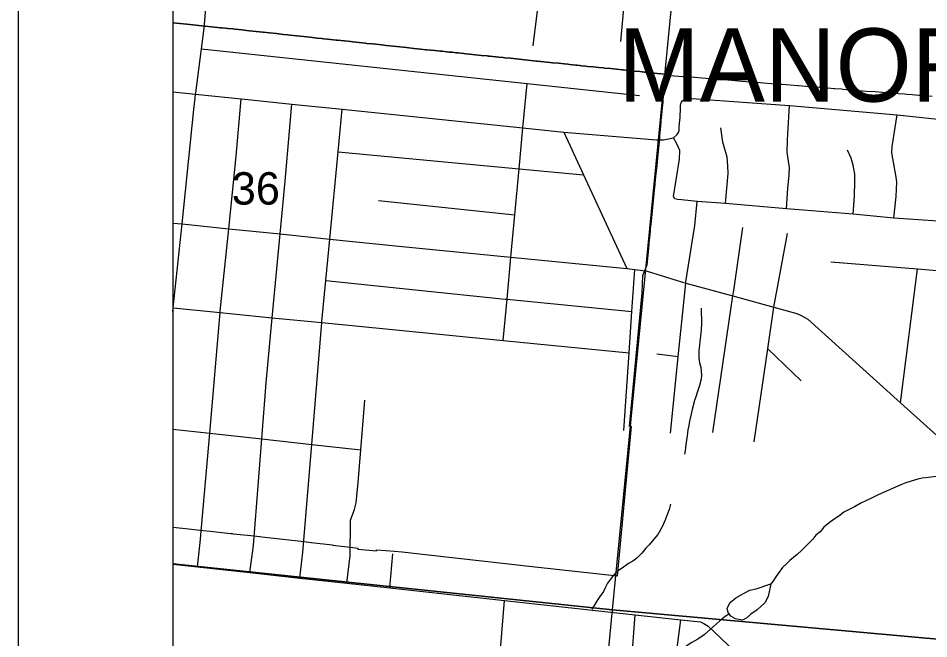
# Model space of a CAD drawing. Extents: x 0 to 34, y 0 to 22.
# Drawn here: x 2 to 2.589, y 19.568 to 19.97 of the extents above; entities that cross this region are included whole.
import ezdxf

# ---------------------------------------------------------------- set-up
doc = ezdxf.new("R2010")
doc.units = 0
for name, color, linetype in [('GM_X_City_Street', 7, 'Continuous'), ('GM_X_Corporation', 7, 'Continuous'), ('GM_X_Corporation_Text', 7, 'Continuous'), ('GM_X_County_Road', 7, 'Continuous'), ('GM_X_Minor_River', 7, 'Continuous'), ('GM_X_Section', 7, 'Continuous'), ('GM_X_Section_Text', 7, 'Continuous'), ('GM_X_State_Shield', 7, 'Continuous'), ('GM_X_Township_Road', 7, 'Continuous'), ('SH_Cut_Line', 7, 'Continuous'), ('SH_Data', 7, 'Continuous')]:
    doc.layers.add(name, color=color, linetype=linetype)

msp = doc.modelspace()

# ---------------------------------------------------------------- linework, layer by layer
at = {"layer": 'GM_X_City_Street'}
for p, q in [((2.35296, 19.89587), (2.41292, 19.89083)), ((2.23304, 19.85168), (2.32135, 19.84235)), ((2.57084, 19.72079), (2.58179, 19.80737)), ((2.48498, 19.75569), (2.50657, 19.73503)), ((2.42702, 19.75044), (2.41327, 19.75213)), ((2.11604, 19.61469), (2.11777, 19.63042)), ((2.14987, 19.61098), (2.15228, 19.62837)), ((2.18223, 19.60742), (2.18406, 19.62412)), ((2.21272, 19.60408), (2.21477, 19.62198)), ((2.24051, 19.60103), (2.2424, 19.62312))]:
    msp.add_line(p, q, dxfattribs=at)
for points in [[(2.12023, 19.96309), (2.12189, 19.98094), (2.13178, 20.08666), (2.13316, 20.10141), (2.13426, 20.12315), (2.13469, 20.13252), (2.13482, 20.13408), (2.13536, 20.1354), (2.1368, 20.13744), (2.14012, 20.14134), (2.15712, 20.16081), (2.15873, 20.16457), (2.17575, 20.19864), (2.17632, 20.19978), (2.19629, 20.24969), (2.2308, 20.33593)], [(2.1, 20.27308), (2.1, 19.96658), (2.10899, 19.96568), (2.1188, 19.9647), (2.12318, 19.96423), (2.13095, 19.96341), (2.13174, 19.96332), (2.1359, 19.96288), (2.13893, 19.96256), (2.14031, 19.96241), (2.14493, 19.96192), (2.14622, 19.96179), (2.14942, 19.96144), (2.1539, 19.96097), (2.15821, 19.96051), (2.15856, 19.96047), (2.16261, 19.96004), (2.16706, 19.95957), (2.17156, 19.95909), (2.17435, 19.9588), (2.17595, 19.95862), (2.18466, 19.95766), (2.1889, 19.95719), (2.19337, 19.95671), (2.19641, 19.95639), (2.19781, 19.95624), (2.20214, 19.95578), (2.20571, 19.9554), (2.20651, 19.95531), (2.21104, 19.95483), (2.21523, 19.95438), (2.21625, 19.95427), (2.22051, 19.95382), (2.22472, 19.95337), (2.22563, 19.95327), (2.22921, 19.95289), (2.23345, 19.95244), (2.23502, 19.95227), (2.23804, 19.95195), (2.24255, 19.95147), (2.247, 19.95099), (2.25132, 19.95053), (2.25589, 19.95005), (2.26023, 19.94958), (2.26399, 19.94918), (2.26427, 19.94915), (2.26952, 19.94861), (2.27329, 19.94823), (2.2742, 19.94815), (2.27706, 19.94786), (2.27888, 19.94766), (2.28076, 19.94749), (2.28363, 19.94717), (2.28444, 19.94707), (2.28453, 19.94706), (2.2883, 19.94669), (2.2896, 19.94655), (2.29207, 19.9463), (2.29584, 19.9459), (2.29955, 19.94552), (2.30331, 19.94513), (2.30428, 19.94502), (2.30519, 19.94493), (2.30708, 19.94473), (2.30903, 19.94453), (2.30925, 19.94451), (2.31091, 19.94436), (2.31371, 19.94408), (2.31468, 19.94399), (2.31845, 19.94359), (2.32215, 19.9432), (2.32403, 19.943), (2.32592, 19.9428), (2.32968, 19.94239), (2.33345, 19.94199), (2.33523, 19.9418), (2.33579, 19.94174), (2.33813, 19.9415), (2.3419, 19.94112), (2.34385, 19.94092), (2.34573, 19.94075), (2.3495, 19.94038), (2.34966, 19.94036), (2.35321, 19.93999), (2.35554, 19.93974), (2.35697, 19.9396), (2.36074, 19.93921), (2.36143, 19.93917), (2.36342, 19.9389), (2.36451, 19.93879), (2.36731, 19.9385), (2.36828, 19.9384), (2.37199, 19.93806), (2.37576, 19.93769), (2.37861, 19.9374), (2.37953, 19.9373), (2.38336, 19.9369), (2.38525, 19.93671), (2.38713, 19.93653), (2.3909, 19.93616), (2.391, 19.93615), (2.39142, 19.9361), (2.3946, 19.93575), (2.39573, 19.93563), (2.39766, 19.93543), (2.39837, 19.93536), (2.40214, 19.93499), (2.40513, 19.93467), (2.40546, 19.93465), (2.40591, 19.93462), (2.40969, 19.93425), (2.41339, 19.93385), (2.41884, 19.93325), (2.4188, 19.93276), (2.433, 19.93164), (2.43772, 19.9313), (2.44234, 19.93093), (2.4448, 19.93072), (2.44717, 19.93053), (2.44741, 19.93051), (2.45206, 19.93017), (2.45654, 19.92981), (2.4618, 19.92939), (2.46814, 19.92888), (2.47308, 19.92848), (2.47774, 19.92811), (2.48009, 19.92796), (2.48228, 19.92776), (2.48724, 19.92737), (2.49287, 19.92691), (2.49418, 19.92681), (2.49936, 19.92639), (2.50436, 19.92598), (2.50487, 19.92594), (2.51187, 19.92544), (2.51385, 19.9253), (2.51435, 19.92526), (2.51851, 19.92492), (2.51899, 19.92489), (2.52199, 19.92464), (2.52336, 19.92453), (2.52373, 19.9245), (2.52795, 19.92417), (2.52838, 19.92413), (2.5326, 19.92377), (2.5337, 19.92367), (2.53828, 19.92328), (2.54086, 19.92305), (2.54875, 19.92243), (2.55449, 19.92202), (2.55915, 19.92169), (2.56396, 19.92135), (2.56871, 19.92097), (2.56962, 19.9209), (2.57346, 19.92059), (2.57498, 19.92047), (2.57828, 19.92021), (2.58049, 19.92003), (2.58275, 19.91985), (2.58569, 19.91965), (2.58666, 19.91956), (2.5877, 19.91948), (2.59134, 19.91917)], [(2.33327, 19.9517), (2.33886, 19.99721)], [(2.33918, 19.99983), (2.38914, 19.99386), (2.39101, 19.99267), (2.39229, 19.99074), (2.39279, 19.98788), (2.38966, 19.95437)], [(2.11371, 19.91039), (2.11449, 19.91778), (2.11476, 19.92036), (2.11486, 19.92132), (2.11851, 19.94973), (2.12023, 19.96309)], [(2.11851, 19.94973), (2.3292, 19.92733), (2.40199, 19.91959)], [(2.31383, 19.76104), (2.3163, 19.78769), (2.31882, 19.81504), (2.32135, 19.84235), (2.3241, 19.8721), (2.32655, 19.89859), (2.3292, 19.92733)], [(2.11777, 19.63042), (2.12389, 19.70112), (2.13063, 19.7791), (2.13071, 19.78005), (2.13621, 19.83337), (2.14104, 19.88021), (2.1443, 19.91733)], [(2.15228, 19.62837), (2.15765, 19.69741), (2.16047, 19.73369), (2.1644, 19.77577), (2.16947, 19.82998), (2.17267, 19.86422), (2.17693, 19.91397)], [(2.1, 19.77934), (2.10029, 19.7821), (2.10598, 19.83645), (2.11371, 19.91039)], [(2.18406, 19.62412), (2.18988, 19.69387), (2.19645, 19.7726), (2.19651, 19.7733), (2.19903, 19.79985), (2.20159, 19.82671), (2.20696, 19.88308), (2.20958, 19.91062)], [(2.20696, 19.88308), (2.3241, 19.8721), (2.36577, 19.8682)], [(2.1, 19.83706), (2.10598, 19.83645), (2.13621, 19.83337), (2.16947, 19.82998), (2.20159, 19.82671), (2.2462, 19.82217), (2.31882, 19.81504), (2.39378, 19.80769)], [(2.42195, 19.70103), (2.42702, 19.75044), (2.43193, 19.79825), (2.432, 19.79901), (2.43783, 19.83542)], [(2.4495, 19.70163), (2.46244, 19.78991), (2.46293, 19.79331), (2.4689, 19.83405)], [(2.47612, 19.69561), (2.48498, 19.75569), (2.48895, 19.78266), (2.49767, 19.83025)], [(2.39186, 19.70274), (2.39527, 19.75304), (2.39708, 19.77978), (2.39892, 19.80698)], [(2.5257, 19.81205), (2.58179, 19.80737), (2.62233, 19.80399), (2.62308, 19.80352), (2.62381, 19.80262)], [(2.19903, 19.79985), (2.31511, 19.7878), (2.3163, 19.78769), (2.39708, 19.77978)], [(2.10029, 19.7821), (2.13063, 19.7791), (2.1644, 19.77577), (2.19645, 19.7726), (2.24219, 19.76808), (2.31383, 19.76104), (2.39527, 19.75304)], [(2.21477, 19.62198), (2.21506, 19.64341), (2.21506, 19.64475), (2.21522, 19.64538), (2.21752, 19.65166), (2.21874, 19.656), (2.21985, 19.66929), (2.22161, 19.69039), (2.22429, 19.72242)], [(2.1, 19.70374), (2.12389, 19.70112), (2.15765, 19.69741), (2.18988, 19.69387), (2.22161, 19.69039)], [(2.27473, 19.48), (2.29838, 19.48615), (2.29916, 19.48653), (2.30012, 19.48744), (2.30083, 19.48838), (2.3013, 19.4897), (2.30409, 19.5028), (2.30954, 19.52832), (2.30964, 19.52883), (2.31213, 19.56115), (2.31457, 19.59291)], [(2.45729, 19.48407), (2.44867, 19.49403), (2.44477, 19.49848), (2.43861, 19.50393), (2.40594, 19.53233), (2.40241, 19.5362), (2.40124, 19.53763), (2.39979, 19.53957), (2.39864, 19.54174), (2.39775, 19.54437), (2.39683, 19.55208), (2.39914, 19.58363)], [(2.47953, 19.4986), (2.47102, 19.51123), (2.46842, 19.51394), (2.43351, 19.54466), (2.43053, 19.54738), (2.42794, 19.55086), (2.42613, 19.55526), (2.42604, 19.56058), (2.42867, 19.58039)]]:
    msp.add_lwpolyline(points, dxfattribs=at)
msp.add_lwpolyline([(2.1, 19.96658), (2.1, 19.64025), (2.10624, 19.63959), (2.11956, 19.6382), (2.12426, 19.63771), (2.13763, 19.63626), (2.13836, 19.63618), (2.1391, 19.6361), (2.15286, 19.63461), (2.15756, 19.63406), (2.17127, 19.63258), (2.18507, 19.63109), (2.18962, 19.63038), (2.20337, 19.6289), (2.20334, 19.62862), (2.21496, 19.62732), (2.21979, 19.62666), (2.21973, 19.626), (2.23176, 19.6249), (2.23181, 19.62562), (2.24349, 19.6248), (2.24832, 19.62429), (2.26546, 19.62247), (2.29994, 19.61859), (2.33454, 19.6147), (2.38767, 19.60873), (2.39686, 19.70533), (2.39553, 19.70548), (2.40372, 19.79186), (2.40402, 19.80317), (2.40684, 19.80991), (2.40768, 19.81842), (2.40816, 19.82332), (2.40847, 19.82649), (2.40857, 19.82756), (2.40882, 19.82982), (2.40903, 19.83185), (2.40916, 19.8331), (2.40932, 19.83474), (2.40946, 19.83608), (2.40949, 19.83637), (2.40988, 19.84031), (2.41151, 19.8562), (2.41153, 19.85633), (2.41193, 19.86024), (2.41209, 19.8618), (2.41211, 19.86199), (2.41217, 19.86259), (2.41241, 19.86493), (2.41261, 19.86689), (2.41264, 19.86713), (2.41318, 19.87241), (2.41356, 19.87613), (2.41364, 19.87693), (2.41473, 19.88752), (2.41474, 19.88771), (2.41507, 19.89246), (2.41513, 19.8932), (2.41595, 19.90207), (2.41609, 19.90356), (2.41622, 19.90499), (2.41662, 19.90928), (2.41665, 19.90963), (2.41717, 19.9152), (2.41719, 19.91547), (2.41731, 19.91671), (2.41775, 19.92146), (2.41866, 19.93133), (2.4188, 19.93276), (2.41884, 19.93325), (2.41339, 19.93385), (2.40969, 19.93425), (2.40591, 19.93462), (2.40546, 19.93465), (2.40513, 19.93467), (2.40214, 19.93499), (2.39837, 19.93536), (2.39766, 19.93543), (2.3946, 19.93575), (2.39142, 19.9361), (2.391, 19.93615), (2.3909, 19.93616), (2.38713, 19.93653), (2.38525, 19.93671), (2.38336, 19.9369), (2.37953, 19.9373), (2.37861, 19.9374), (2.37576, 19.93769), (2.37199, 19.93806), (2.36828, 19.9384), (2.36731, 19.9385), (2.36451, 19.93879), (2.36342, 19.9389), (2.36143, 19.93917), (2.36074, 19.93921), (2.35697, 19.9396), (2.35554, 19.93974), (2.35321, 19.93999), (2.34966, 19.94036), (2.3495, 19.94038), (2.34573, 19.94075), (2.34385, 19.94092), (2.3419, 19.94112), (2.33813, 19.9415), (2.33579, 19.94174), (2.33523, 19.9418), (2.33345, 19.94199), (2.32968, 19.94239), (2.32592, 19.9428), (2.32403, 19.943), (2.32215, 19.9432), (2.31845, 19.94359), (2.31468, 19.94399), (2.31371, 19.94408), (2.31091, 19.94436), (2.30925, 19.94451), (2.30903, 19.94453), (2.30708, 19.94473), (2.30519, 19.94493), (2.30428, 19.94502), (2.30331, 19.94513), (2.29955, 19.94552), (2.29584, 19.9459), (2.29207, 19.9463), (2.2896, 19.94655), (2.2883, 19.94669), (2.28453, 19.94706), (2.28444, 19.94707), (2.28363, 19.94717), (2.28076, 19.94749), (2.27888, 19.94766), (2.27706, 19.94786), (2.2742, 19.94815), (2.27329, 19.94823), (2.26952, 19.94861), (2.26427, 19.94915), (2.26399, 19.94918), (2.26023, 19.94958), (2.25589, 19.95005), (2.25132, 19.95053), (2.247, 19.95099), (2.24255, 19.95147), (2.23804, 19.95195), (2.23502, 19.95227), (2.23345, 19.95244), (2.22921, 19.95289), (2.22563, 19.95327), (2.22472, 19.95337), (2.22051, 19.95382), (2.21625, 19.95427), (2.21523, 19.95438), (2.21104, 19.95483), (2.20651, 19.95531), (2.20571, 19.9554), (2.20214, 19.95578), (2.19781, 19.95624), (2.19641, 19.95639), (2.19337, 19.95671), (2.1889, 19.95719), (2.18466, 19.95766), (2.17595, 19.95862), (2.17435, 19.9588), (2.17156, 19.95909), (2.16706, 19.95957), (2.16261, 19.96004), (2.15856, 19.96047), (2.15821, 19.96051), (2.1539, 19.96097), (2.14942, 19.96144), (2.14622, 19.96179), (2.14493, 19.96192), (2.14031, 19.96241), (2.13893, 19.96256), (2.1359, 19.96288), (2.13174, 19.96332), (2.13095, 19.96341), (2.12318, 19.96423), (2.1188, 19.9647), (2.10899, 19.96568)], close=True, dxfattribs=at)
at = {"layer": 'GM_X_Corporation'}
msp.add_lwpolyline([(3.14042, 20.02292), (3.00624, 20.03956), (2.99895, 20.04051), (2.91774, 20.04882), (2.8394, 20.05622), (2.76246, 20.06345), (2.60767, 20.07635), (2.49398, 20.08589), (2.35745, 20.10011), (2.31914, 20.10381), (2.23003, 20.11359), (2.18047, 20.11893), (2.13415, 20.12341), (2.1, 20.12706), (2.1, 17.35231)], dxfattribs=at)
at = {"layer": 'GM_X_County_Road'}
msp.add_line((2.39378, 19.80769), (2.39892, 19.80698), dxfattribs=at)
for points in [[(2.1, 19.92188), (2.11476, 19.92036), (2.1443, 19.91733)], [(2.1443, 19.91733), (2.14672, 19.91708), (2.17693, 19.91397), (2.20958, 19.91062), (2.32655, 19.89859), (2.35296, 19.89587), (2.36577, 19.8682), (2.39378, 19.80769)], [(2.39892, 19.80698), (2.40583, 19.80604), (2.40684, 19.8059), (2.42627, 19.7998), (2.43193, 19.79825), (2.46244, 19.78991), (2.48895, 19.78266), (2.50369, 19.77863), (2.50689, 19.77705), (2.51083, 19.77487), (2.57084, 19.72079), (2.60915, 19.68625), (2.61225, 19.68303), (2.61622, 19.67889), (2.62246, 19.67022), (2.64562, 19.63803), (2.64783, 19.63475), (2.65019, 19.62901), (2.65275, 19.62076), (2.65788, 19.6042), (2.66185, 19.59137)], [(2.1, 19.61645), (2.11604, 19.61469), (2.14987, 19.61098), (2.18223, 19.60742), (2.21272, 19.60408), (2.24051, 19.60103), (2.31457, 19.59291), (2.39914, 19.58363), (2.42867, 19.58039), (2.44143, 19.57899), (2.44349, 19.578), (2.44631, 19.57623), (2.50863, 19.51724)]]:
    msp.add_lwpolyline(points, dxfattribs=at)
at = {"layer": 'GM_X_Minor_River'}
for points in [[(2.4419, 19.78201), (2.44197, 19.77896), (2.44201, 19.77516), (2.44207, 19.77193), (2.44193, 19.76814), (2.44164, 19.76568), (2.44132, 19.76227), (2.44077, 19.75811), (2.44044, 19.75452), (2.44034, 19.75205), (2.44044, 19.74958), (2.44089, 19.74652), (2.44154, 19.74383), (2.44181, 19.74097), (2.4421, 19.73868), (2.44181, 19.73603), (2.44088, 19.73189), (2.43981, 19.7287), (2.43832, 19.72458), (2.43746, 19.72215), (2.4361, 19.7165), (2.43518, 19.71255), (2.43428, 19.70879), (2.43379, 19.70615), (2.4333, 19.70332), (2.43277, 19.69935), (2.43227, 19.69652), (2.43197, 19.69368), (2.43144, 19.68972), (2.43116, 19.68745)], [(2.59381, 19.6731), (2.58885, 19.67254), (2.58484, 19.67195), (2.58196, 19.67131), (2.57773, 19.66997), (2.57427, 19.66897), (2.57099, 19.66777), (2.55629, 19.66116), (2.55299, 19.6594), (2.54893, 19.65748), (2.54525, 19.65573), (2.54098, 19.65344), (2.53807, 19.65204), (2.5342, 19.65011), (2.53164, 19.64794), (2.52793, 19.64543), (2.52461, 19.6431), (2.52127, 19.64039), (2.51887, 19.63725), (2.51613, 19.63509), (2.51412, 19.63251), (2.51156, 19.62996), (2.507, 19.6254), (2.50405, 19.62267), (2.49933, 19.61868), (2.49697, 19.61669), (2.4944, 19.61414), (2.49159, 19.61027), (2.48977, 19.60749), (2.48816, 19.60509), (2.48684, 19.60363)], [(2.4221, 19.65514), (2.42121, 19.65176), (2.41845, 19.64446), (2.41659, 19.64055), (2.41392, 19.63553), (2.41133, 19.6326), (2.40815, 19.62893), (2.40616, 19.62673), (2.40337, 19.62343), (2.40021, 19.62033), (2.39766, 19.61834), (2.39475, 19.61676), (2.39065, 19.61389), (2.38831, 19.61227), (2.38574, 19.60991), (2.38375, 19.60752), (2.38133, 19.60401), (2.3799, 19.60141), (2.37866, 19.5988), (2.37625, 19.59548), (2.37462, 19.59289), (2.3726, 19.58974), (2.37118, 19.58733)], [(2.48684, 19.60363), (2.48516, 19.59547), (2.48299, 19.59133), (2.47815, 19.58687), (2.4741, 19.5841), (2.4714, 19.58168), (2.46852, 19.58022), (2.46416, 19.58107), (2.46116, 19.58284), (2.45931, 19.58515), (2.45879, 19.58801), (2.46057, 19.59159), (2.46424, 19.59455), (2.46924, 19.59749), (2.47327, 19.5995), (2.47747, 19.60037)], [(2.47747, 19.60037), (2.48684, 19.60363)], [(2.46011, 19.58415), (2.45744, 19.58261), (2.45371, 19.57954), (2.44978, 19.57609), (2.44386, 19.57063), (2.43977, 19.56795), (2.43588, 19.56565), (2.43354, 19.56422), (2.431, 19.56243), (2.42842, 19.55968), (2.42493, 19.55774), (2.42119, 19.55447), (2.41841, 19.55155), (2.41525, 19.54845), (2.41151, 19.54518), (2.40702, 19.54195), (2.40351, 19.53982), (2.39961, 19.53732), (2.39572, 19.53501), (2.39104, 19.53197), (2.3887, 19.53036)]]:
    msp.add_lwpolyline(points, dxfattribs=at)
at = {"layer": 'GM_X_Section'}
for points in [[(2.43388, 20.09141), (2.94009, 20.04644), (2.88606, 19.54156), (2.38459, 19.5868)], [(2.38459, 19.5868), (2.88606, 19.54156), (2.84187, 19.03609), (2.33614, 19.08597)]]:
    msp.add_lwpolyline(points, close=True, dxfattribs=at)
at = {"layer": 'GM_X_State_Shield'}
for points in [[(2.1, 20.12611), (2.1, 19.61663), (2.38459, 19.5868), (2.43388, 20.09141)], [(2.1, 19.61663), (2.1, 19.10881), (2.33614, 19.08597), (2.38459, 19.5868)]]:
    msp.add_lwpolyline(points, close=True, dxfattribs=at)
at = {"layer": 'GM_X_Township_Road'}
msp.add_line((2.43783, 19.83542), (2.43931, 19.85099), dxfattribs=at)
for points in [[(2.42394, 19.89208), (2.42628, 19.89435), (2.42714, 19.89559), (2.42767, 19.89695), (2.42773, 19.89944), (2.42824, 19.90533), (2.42846, 19.91159), (2.42854, 19.91308), (2.42879, 19.91417), (2.42914, 19.91526), (2.43001, 19.91633), (2.43187, 19.91721), (2.4325, 19.91742), (2.43347, 19.91759), (2.43592, 19.91753), (2.49908, 19.91299), (2.56862, 19.90698), (2.59495, 19.90428), (2.62028, 19.90204)], [(2.49706, 19.84629), (2.49797, 19.85968), (2.49889, 19.86804), (2.49892, 19.8729), (2.4983, 19.87708), (2.49746, 19.88299), (2.49767, 19.89064), (2.49793, 19.89462), (2.49908, 19.91299)], [(2.56656, 19.84025), (2.56792, 19.85414), (2.56856, 19.8638), (2.56797, 19.86677), (2.56522, 19.88237), (2.56538, 19.88647), (2.56862, 19.90698)], [(2.45761, 19.84958), (2.45929, 19.86901), (2.45901, 19.87414), (2.45874, 19.87966), (2.45588, 19.8894), (2.45454, 19.89855)], [(2.41292, 19.89083), (2.41748, 19.89091), (2.42394, 19.89208)], [(2.63753, 19.83539), (2.63253, 19.83548), (2.59488, 19.8382), (2.56656, 19.84025), (2.54015, 19.84278), (2.49706, 19.84629), (2.45761, 19.84958), (2.43931, 19.85099), (2.42909, 19.85206), (2.42647, 19.85234), (2.42493, 19.85279), (2.42404, 19.8542), (2.42786, 19.87839), (2.42807, 19.88389), (2.42718, 19.88588), (2.4258, 19.88877), (2.42394, 19.89208)], [(2.54015, 19.84278), (2.54096, 19.85465), (2.54118, 19.86383), (2.54118, 19.86874), (2.5402, 19.87441), (2.53894, 19.87907), (2.53656, 19.88428)]]:
    msp.add_lwpolyline(points, dxfattribs=at)
at = {"layer": 'SH_Cut_Line'}
msp.add_lwpolyline([(5.67696, 20.9), (2.1, 20.9), (2.1, 17.35231)], dxfattribs=at)
at = {"layer": 'SH_Data'}
for p, q in [((2, 21), (2, 14)), ((2.1, 20.9), (2.1, 14.1))]:
    msp.add_line(p, q, dxfattribs=at)

# ---------------------------------------------------------------- texts
at = {"layer": 'GM_X_Corporation_Text'}
msp.add_text('MANOR', height=0.047348, rotation=0.00001, dxfattribs=at).set_placement((2.38815, 19.9156))
at = {"layer": 'GM_X_Section_Text'}
msp.add_text('36', height=0.020928, rotation=0.00001, dxfattribs=at).set_placement((2.13817, 19.84898))

doc.saveas('drawing.dxf')
